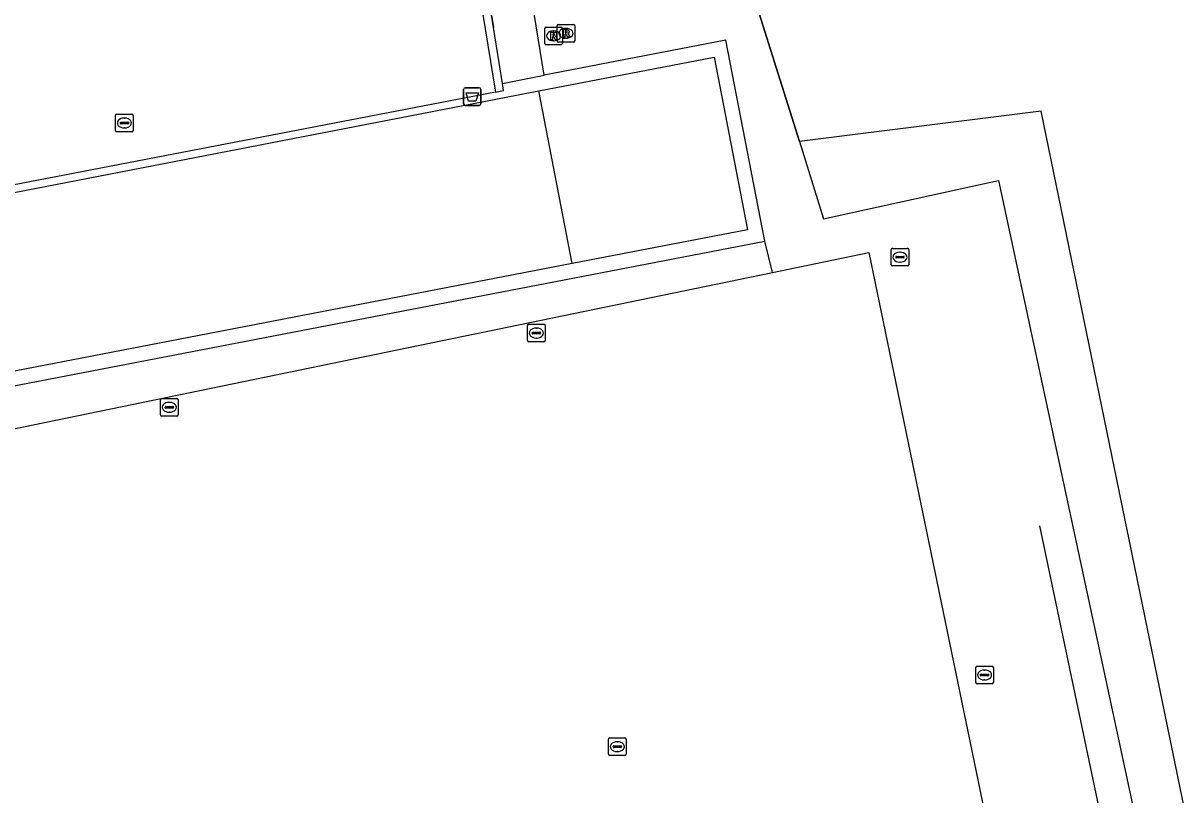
# Model space of a CAD drawing. Extents: x 160203 to 161526, y 379529 to 381797.
# Drawn here: x 161043.5 to 161108.9, y 380345.6 to 380389.4 of the extents above; entities that cross this region are included whole.
import ezdxf

# ---------------------------------------------------------------- set-up
doc = ezdxf.new("R2010")
doc.units = 0
for name, color, linetype in [('IMGEO_Afvalbak', 7, 'Continuous'), ('IMGEO_Groenvoorziening', 7, 'Continuous'), ('IMGEO_Hek', 7, 'Continuous'), ('IMGEO_Loofbos', 7, 'Continuous'), ('IMGEO_Rioolput', 7, 'Continuous'), ('IMGEO_Terreindeel_gesloten', 7, 'Continuous'), ('IMGEO_Voetpad_open', 7, 'Continuous'), ('IMGEO_Waterleidingput', 7, 'Continuous')]:
    doc.layers.add(name, color=color, linetype=linetype)

msp = doc.modelspace()

# ---------------------------------------------------------------- linework, layer by layer
at = {"layer": 'IMGEO_Afvalbak'}
for p, q in [((161068.462, 380384.796), (161068.462, 380385.596)), ((161068.462, 380385.596), (161068.462, 380384.796)), ((161068.562, 380385.696), (161069.352, 380385.696)), ((161069.352, 380385.696), (161068.562, 380385.696)), ((161069.452, 380385.596), (161069.452, 380384.796)), ((161069.452, 380384.796), (161069.452, 380385.596)), ((161069.352, 380384.696), (161068.562, 380384.696)), ((161068.562, 380384.696), (161069.352, 380384.696))]:
    msp.add_line(p, q, dxfattribs=at)
msp.add_lwpolyline([(161068.605, 380385.41), (161069.309, 380385.41), (161069.16, 380384.94), (161068.754, 380384.94), (161068.605, 380385.41)], dxfattribs=at)
for centre, start, end in [((161068.562, 380385.596), 90, 180), ((161068.562, 380385.596), 90, 180), ((161069.352, 380385.596), 0, 90), ((161069.352, 380385.596), 360, 90), ((161068.562, 380384.796), 180, 270), ((161068.562, 380384.796), 180, 270), ((161069.352, 380384.796), 270, 0), ((161069.352, 380384.796), 270, 0)]:
    msp.add_arc(centre, 0.1, start, end, dxfattribs=at)
at = {"layer": 'IMGEO_Groenvoorziening'}
for points in [[(161062.276, 380434.441), (161070.27, 380385.449)], [(161085.984, 380375.238), (161085.537, 380377.016)], [(161085.984, 380375.238), (161091.436, 380376.361), (161104.77, 380311.847)], [(161104.77, 380311.847), (161004.072, 380291.11), (160991.612, 380355.796), (161085.984, 380375.238)]]:
    msp.add_lwpolyline(points, dxfattribs=at)
at = {"layer": 'IMGEO_Hek'}
for points in [[(161049.197, 380495.587), (161061.752, 380440.973), (161070.159, 380389.115)], [(161084.662, 380391.727), (161087.498, 380382.653)], [(161150.936, 380243.338), (161147.819, 380250), (161129.358, 380289.644), (161122.588, 380318.754), (161120.416, 380324.313), (161116.419, 380331.352), (161110.645, 380338.411), (161101.195, 380384.372), (161087.498, 380382.653)], [(161087.498, 380382.653), (161088.869, 380378.267), (161097.216, 380380.101)], [(161101.113, 380360.871), (161108.641, 380325.03)]]:
    msp.add_lwpolyline(points, dxfattribs=at)
at = {"layer": 'IMGEO_Loofbos'}
for points in [[(161087.498, 380382.653), (161084.662, 380391.727)], [(161150.936, 380243.338), (161147.819, 380250), (161129.358, 380289.644), (161122.588, 380318.754), (161120.416, 380324.313), (161116.419, 380331.352), (161110.645, 380338.411), (161101.195, 380384.372), (161087.498, 380382.653)], [(161087.498, 380382.653), (161088.869, 380378.267), (161097.216, 380380.101), (161098.786, 380380.446), (161112.295, 380317.552), (161114.649, 380312.734), (161122.012, 380309.266), (161122.131, 380307.843)]]:
    msp.add_lwpolyline(points, dxfattribs=at)
at = {"layer": 'IMGEO_Rioolput'}
for p, q in [((161073.767, 380388.356), (161073.767, 380389.208)), ((161073.842, 380389.282), (161074.694, 380389.282)), ((161074.768, 380389.208), (161074.768, 380388.356)), ((161073.065, 380388.213), (161073.065, 380389.065)), ((161073.14, 380389.139), (161073.992, 380389.139)), ((161073.553, 380388.919), (161073.578, 380388.919)), ((161074.066, 380389.065), (161074.066, 380388.213)), ((161074.255, 380389.062), (161074.28, 380389.062)), ((161073.992, 380388.139), (161073.14, 380388.139)), ((161073.576, 380388.359), (161073.551, 380388.359)), ((161074.694, 380388.282), (161073.842, 380388.282)), ((161074.278, 380388.502), (161074.253, 380388.502))]:
    msp.add_line(p, q, dxfattribs=at)
for points in [[(161073.767, 380388.356), (161073.767, 380389.208)], [(161073.842, 380389.282), (161074.694, 380389.282)], [(161074.768, 380389.208), (161074.768, 380388.356)], [(161073.065, 380388.213), (161073.065, 380389.065)], [(161073.14, 380389.139), (161073.992, 380389.139)], [(161073.654, 380388.837), (161073.402, 380388.839), (161073.402, 380388.439)], [(161073.402, 380388.439), (161073.526, 380388.439), (161073.526, 380388.601), (161073.537, 380388.601)], [(161073.58, 380388.758), (161073.526, 380388.758), (161073.526, 380388.677)], [(161073.526, 380388.677), (161073.578, 380388.677)], [(161073.584, 380388.572), (161073.655, 380388.439), (161073.795, 380388.439), (161073.73, 380388.565)], [(161074.066, 380389.065), (161074.066, 380388.213)], [(161074.356, 380388.98), (161074.104, 380388.982), (161074.104, 380388.582)], [(161074.104, 380388.582), (161074.228, 380388.582), (161074.228, 380388.744), (161074.239, 380388.744)], [(161074.282, 380388.901), (161074.228, 380388.901), (161074.228, 380388.82)], [(161074.228, 380388.82), (161074.28, 380388.82)], [(161074.286, 380388.715), (161074.357, 380388.582), (161074.497, 380388.582), (161074.432, 380388.708)], [(161073.992, 380388.139), (161073.14, 380388.139)], [(161074.694, 380388.282), (161073.842, 380388.282)]]:
    msp.add_lwpolyline(points, dxfattribs=at)
for centre, radius, start, end in [((161073.844, 380389.206), 0.0765, 91.55205, 178.44795), ((161073.844, 380389.206), 0.0765, 91.55205, 178.44795), ((161074.692, 380389.206), 0.0765, 1.55205, 88.44795), ((161074.692, 380389.206), 0.0765, 1.55205, 88.44795), ((161073.142, 380389.063), 0.0765, 91.55205, 178.44795), ((161073.142, 380389.063), 0.0765, 91.55205, 178.44795), ((161073.536, 380388.548), 0.0533, 26.02933, 88.69889), ((161073.562, 380388.866), 0.19, 274.7715, 282.96867), ((161073.586, 380388.662), 0.0964, 77.00612, 93.18647), ((161073.6, 380388.719), 0.0378, 276.66336, 79.67722), ((161073.653, 380388.727), 0.109, 350.36119, 89.41601), ((161073.651, 380388.727), 0.112, 277.58423, 350.98172), ((161073.635, 380388.512), 0.108, 29.51342, 73.79051), ((161073.99, 380389.063), 0.0765, 1.55205, 88.44795), ((161073.99, 380389.063), 0.0765, 1.55205, 88.44795), ((161074.238, 380388.691), 0.0533, 26.02933, 88.69889), ((161074.264, 380389.009), 0.19, 274.7715, 282.96867), ((161074.288, 380388.805), 0.0964, 77.00612, 93.18647), ((161074.302, 380388.862), 0.0378, 276.66336, 79.67722), ((161074.355, 380388.87), 0.109, 350.36119, 89.41601), ((161074.353, 380388.87), 0.112, 277.58423, 350.98172), ((161074.337, 380388.655), 0.108, 29.51342, 73.79051), ((161073.142, 380388.215), 0.0765, 181.55205, 268.44795), ((161073.142, 380388.215), 0.0765, 181.55205, 268.44795), ((161073.844, 380388.358), 0.0765, 181.55205, 268.44795), ((161073.844, 380388.358), 0.0765, 181.55205, 268.44795), ((161073.99, 380388.215), 0.0765, 271.55205, 358.44795), ((161073.99, 380388.215), 0.0765, 271.55205, 358.44795), ((161074.692, 380388.358), 0.0765, 271.55205, 358.44795), ((161074.692, 380388.358), 0.0765, 271.55205, 358.44795)]:
    msp.add_arc(centre, radius, start, end, dxfattribs=at)
for centre, major_axis, ratio, start_param, end_param in [((161073.552, 380388.639), (-0.387, 0.002), 0.722429, 4.712389, 7.853982), ((161073.577, 380388.639), (-0.39, 0.002), 0.717154, 1.570796, 4.712389), ((161074.254, 380388.782), (-0.387, 0.002), 0.722429, 4.712389, 7.853982), ((161074.279, 380388.782), (-0.39, 0.002), 0.717154, 1.570796, 4.712389)]:
    msp.add_ellipse(centre, major_axis=major_axis, ratio=ratio, start_param=start_param, end_param=end_param, dxfattribs=at)
at = {"layer": 'IMGEO_Terreindeel_gesloten'}
msp.add_lwpolyline([(161074.628, 380375.733), (161072.734, 380385.519)], dxfattribs=at)
at = {"layer": 'IMGEO_Voetpad_open'}
for points in [[(161070.672, 380385.946), (161070.159, 380389.115), (161061.752, 380440.973), (161049.197, 380495.587), (161048.75, 380495.499)], [(161073.03, 380386.405), (161065.777, 380431.153), (161064.915, 380436.574), (161066.501, 380438.673), (161066.978, 380438.71)], [(161085.537, 380377.016), (161083.326, 380388.39), (161073.03, 380386.405)], [(161072.734, 380385.519), (161082.675, 380387.426), (161084.558, 380377.64), (161074.628, 380375.733)], [(161070.27, 380385.449), (161070.738, 380385.539), (161070.672, 380385.946)], [(161070.672, 380385.946), (161073.03, 380386.405)], [(160993.734, 380370.226), (161072.734, 380385.519)], [(161070.27, 380385.449), (160995.095, 380370.982)], [(160985.605, 380357.762), (161085.537, 380377.016)], [(161074.628, 380375.733), (160985.441, 380358.543)]]:
    msp.add_lwpolyline(points, dxfattribs=at)
at = {"layer": 'IMGEO_Waterleidingput'}
for p, q in [((161048.742, 380383.279), (161048.742, 380384.131)), ((161048.817, 380384.205), (161049.669, 380384.205)), ((161049.23, 380383.985), (161049.255, 380383.985)), ((161049.743, 380384.131), (161049.743, 380383.279)), ((161049.001, 380383.699), (161049.001, 380383.711)), ((161049.439, 380383.662), (161049.041, 380383.662)), ((161049.044, 380383.748), (161049.442, 380383.748)), ((161049.253, 380383.425), (161049.228, 380383.425)), ((161049.485, 380383.711), (161049.485, 380383.699)), ((161049.669, 380383.205), (161048.817, 380383.205)), ((161092.701, 380375.675), (161092.701, 380376.527)), ((161092.776, 380376.601), (161093.628, 380376.601)), ((161093.003, 380376.144), (161093.401, 380376.144)), ((161093.189, 380376.381), (161093.214, 380376.381)), ((161093.702, 380376.527), (161093.702, 380375.675)), ((161093.628, 380375.601), (161092.776, 380375.601)), ((161092.96, 380376.095), (161092.96, 380376.107)), ((161093.398, 380376.058), (161093, 380376.058)), ((161093.212, 380375.821), (161093.187, 380375.821)), ((161093.444, 380376.107), (161093.444, 380376.095)), ((161072.092, 380371.374), (161072.092, 380372.226)), ((161072.167, 380372.3), (161073.019, 380372.3)), ((161073.093, 380372.226), (161073.093, 380371.374)), ((161072.351, 380371.794), (161072.351, 380371.806)), ((161072.789, 380371.757), (161072.391, 380371.757)), ((161072.394, 380371.843), (161072.792, 380371.843)), ((161072.58, 380372.08), (161072.605, 380372.08)), ((161072.835, 380371.806), (161072.835, 380371.794)), ((161073.019, 380371.3), (161072.167, 380371.3)), ((161072.603, 380371.52), (161072.578, 380371.52)), ((161051.289, 380367.17), (161051.289, 380368.022)), ((161051.364, 380368.096), (161052.216, 380368.096)), ((161051.591, 380367.639), (161051.989, 380367.639)), ((161051.777, 380367.876), (161051.802, 380367.876)), ((161052.29, 380368.022), (161052.29, 380367.17)), ((161052.216, 380367.096), (161051.364, 380367.096)), ((161051.548, 380367.59), (161051.548, 380367.602)), ((161051.986, 380367.553), (161051.588, 380367.553)), ((161051.8, 380367.316), (161051.775, 380367.316)), ((161052.032, 380367.602), (161052.032, 380367.59)), ((161097.493, 380352), (161097.493, 380352.852)), ((161097.568, 380352.926), (161098.42, 380352.926)), ((161097.981, 380352.706), (161098.006, 380352.706)), ((161098.494, 380352.852), (161098.494, 380352)), ((161098.42, 380351.926), (161097.568, 380351.926)), ((161097.752, 380352.42), (161097.752, 380352.432)), ((161098.19, 380352.383), (161097.792, 380352.383)), ((161097.795, 380352.469), (161098.193, 380352.469)), ((161098.004, 380352.146), (161097.979, 380352.146)), ((161098.236, 380352.432), (161098.236, 380352.42)), ((161076.679, 380347.94), (161076.679, 380348.792)), ((161076.754, 380348.866), (161077.606, 380348.866)), ((161077.167, 380348.646), (161077.192, 380348.646)), ((161077.68, 380348.792), (161077.68, 380347.94)), ((161076.938, 380348.36), (161076.938, 380348.372)), ((161077.376, 380348.323), (161076.978, 380348.323)), ((161076.981, 380348.409), (161077.379, 380348.409)), ((161077.19, 380348.086), (161077.165, 380348.086)), ((161077.422, 380348.372), (161077.422, 380348.36)), ((161077.606, 380347.866), (161076.754, 380347.866))]:
    msp.add_line(p, q, dxfattribs=at)
for points in [[(161048.742, 380383.279), (161048.742, 380384.131)], [(161048.817, 380384.205), (161049.669, 380384.205)], [(161049.743, 380384.131), (161049.743, 380383.279)], [(161049.669, 380383.205), (161048.817, 380383.205)], [(161092.701, 380375.675), (161092.701, 380376.527)], [(161092.776, 380376.601), (161093.628, 380376.601)], [(161093.702, 380376.527), (161093.702, 380375.675)], [(161093.628, 380375.601), (161092.776, 380375.601)], [(161072.092, 380371.374), (161072.092, 380372.226)], [(161072.167, 380372.3), (161073.019, 380372.3)], [(161073.093, 380372.226), (161073.093, 380371.374)], [(161073.019, 380371.3), (161072.167, 380371.3)], [(161051.289, 380367.17), (161051.289, 380368.022)], [(161051.364, 380368.096), (161052.216, 380368.096)], [(161052.29, 380368.022), (161052.29, 380367.17)], [(161052.216, 380367.096), (161051.364, 380367.096)], [(161097.493, 380352), (161097.493, 380352.852)], [(161097.568, 380352.926), (161098.42, 380352.926)], [(161098.494, 380352.852), (161098.494, 380352)], [(161098.42, 380351.926), (161097.568, 380351.926)], [(161076.679, 380347.94), (161076.679, 380348.792)], [(161076.754, 380348.866), (161077.606, 380348.866)], [(161077.68, 380348.792), (161077.68, 380347.94)], [(161077.606, 380347.866), (161076.754, 380347.866)]]:
    msp.add_lwpolyline(points, dxfattribs=at)
for centre, radius, start, end in [((161048.819, 380384.129), 0.0765, 91.55205, 178.44795), ((161048.819, 380384.129), 0.0765, 91.55205, 178.44795), ((161049.667, 380384.129), 0.0765, 1.55205, 88.44795), ((161049.667, 380384.129), 0.0765, 1.55205, 88.44795), ((161049.041, 380383.708), 0.0403, 85.87752, 175.75265), ((161049.038, 380383.698), 0.0366, 178.93798, 274.71019), ((161049.442, 380383.705), 0.043, 264.86636, 352.45326), ((161049.446, 380383.71), 0.0386, 1.73085, 96.63898), ((161048.819, 380383.281), 0.0765, 181.55205, 268.44795), ((161048.819, 380383.281), 0.0765, 181.55205, 268.44795), ((161049.667, 380383.281), 0.0765, 271.55205, 358.44795), ((161049.667, 380383.281), 0.0765, 271.55205, 358.44795), ((161092.778, 380376.525), 0.0765, 91.55205, 178.44795), ((161092.778, 380376.525), 0.0765, 91.55205, 178.44795), ((161093, 380376.104), 0.0403, 85.87752, 175.75265), ((161093.405, 380376.106), 0.0386, 1.73085, 96.63898), ((161093.626, 380376.525), 0.0765, 1.55205, 88.44795), ((161093.626, 380376.525), 0.0765, 1.55205, 88.44795), ((161092.778, 380375.677), 0.0765, 181.55205, 268.44795), ((161092.778, 380375.677), 0.0765, 181.55205, 268.44795), ((161092.997, 380376.094), 0.0366, 178.93798, 274.71019), ((161093.401, 380376.101), 0.043, 264.86636, 352.45326), ((161093.626, 380375.677), 0.0765, 271.55205, 358.44795), ((161093.626, 380375.677), 0.0765, 271.55205, 358.44795), ((161072.169, 380372.224), 0.0765, 91.55205, 178.44795), ((161072.169, 380372.224), 0.0765, 91.55205, 178.44795), ((161073.017, 380372.224), 0.0765, 1.55205, 88.44795), ((161073.017, 380372.224), 0.0765, 1.55205, 88.44795), ((161072.391, 380371.803), 0.0403, 85.87752, 175.75265), ((161072.388, 380371.793), 0.0366, 178.93798, 274.71019), ((161072.792, 380371.8), 0.043, 264.86636, 352.45326), ((161072.796, 380371.805), 0.0386, 1.73085, 96.63898), ((161072.169, 380371.376), 0.0765, 181.55205, 268.44795), ((161072.169, 380371.376), 0.0765, 181.55205, 268.44795), ((161073.017, 380371.376), 0.0765, 271.55205, 358.44795), ((161073.017, 380371.376), 0.0765, 271.55205, 358.44795), ((161051.366, 380368.02), 0.0765, 91.55205, 178.44795), ((161051.366, 380368.02), 0.0765, 91.55205, 178.44795), ((161051.588, 380367.599), 0.0403, 85.87752, 175.75265), ((161051.993, 380367.601), 0.0386, 1.73085, 96.63898), ((161052.214, 380368.02), 0.0765, 1.55205, 88.44795), ((161052.214, 380368.02), 0.0765, 1.55205, 88.44795), ((161051.366, 380367.172), 0.0765, 181.55205, 268.44795), ((161051.366, 380367.172), 0.0765, 181.55205, 268.44795), ((161051.585, 380367.589), 0.0366, 178.93798, 274.71019), ((161051.989, 380367.596), 0.043, 264.86636, 352.45326), ((161052.214, 380367.172), 0.0765, 271.55205, 358.44795), ((161052.214, 380367.172), 0.0765, 271.55205, 358.44795), ((161097.57, 380352.85), 0.0765, 91.55205, 178.44795), ((161097.57, 380352.85), 0.0765, 91.55205, 178.44795), ((161098.418, 380352.85), 0.0765, 1.55205, 88.44795), ((161098.418, 380352.85), 0.0765, 1.55205, 88.44795), ((161097.57, 380352.002), 0.0765, 181.55205, 268.44795), ((161097.57, 380352.002), 0.0765, 181.55205, 268.44795), ((161097.792, 380352.429), 0.0403, 85.87752, 175.75265), ((161097.789, 380352.419), 0.0366, 178.93798, 274.71019), ((161098.193, 380352.426), 0.043, 264.86636, 352.45326), ((161098.197, 380352.431), 0.0386, 1.73085, 96.63898), ((161098.418, 380352.002), 0.0765, 271.55205, 358.44795), ((161098.418, 380352.002), 0.0765, 271.55205, 358.44795), ((161076.756, 380348.79), 0.0765, 91.55205, 178.44795), ((161076.756, 380348.79), 0.0765, 91.55205, 178.44795), ((161077.604, 380348.79), 0.0765, 1.55205, 88.44795), ((161077.604, 380348.79), 0.0765, 1.55205, 88.44795), ((161076.978, 380348.369), 0.0403, 85.87752, 175.75265), ((161076.975, 380348.359), 0.0366, 178.93798, 274.71019), ((161077.379, 380348.366), 0.043, 264.86636, 352.45326), ((161077.383, 380348.371), 0.0386, 1.73085, 96.63898), ((161076.756, 380347.942), 0.0765, 181.55205, 268.44795), ((161076.756, 380347.942), 0.0765, 181.55205, 268.44795), ((161077.604, 380347.942), 0.0765, 271.55205, 358.44795), ((161077.604, 380347.942), 0.0765, 271.55205, 358.44795)]:
    msp.add_arc(centre, radius, start, end, dxfattribs=at)
for centre, major_axis, ratio, start_param, end_param in [((161049.229, 380383.705), (-0.387, 0.002), 0.722429, 4.712389, 7.853982), ((161049.254, 380383.705), (-0.39, 0.002), 0.717154, 1.570796, 4.712389), ((161093.188, 380376.101), (-0.387, 0.002), 0.722429, 4.712389, 7.853982), ((161093.213, 380376.101), (-0.39, 0.002), 0.717154, 1.570796, 4.712389), ((161072.579, 380371.8), (-0.387, 0.002), 0.722429, 4.712389, 7.853982), ((161072.604, 380371.8), (-0.39, 0.002), 0.717154, 1.570796, 4.712389), ((161051.776, 380367.596), (-0.387, 0.002), 0.722429, 4.712389, 7.853982), ((161051.801, 380367.596), (-0.39, 0.002), 0.717154, 1.570796, 4.712389), ((161097.98, 380352.426), (-0.387, 0.002), 0.722429, 4.712389, 7.853982), ((161098.005, 380352.426), (-0.39, 0.002), 0.717154, 1.570796, 4.712389), ((161077.166, 380348.366), (-0.387, 0.002), 0.722429, 4.712389, 7.853982), ((161077.191, 380348.366), (-0.39, 0.002), 0.717154, 1.570796, 4.712389)]:
    msp.add_ellipse(centre, major_axis=major_axis, ratio=ratio, start_param=start_param, end_param=end_param, dxfattribs=at)

doc.saveas('drawing.dxf')
